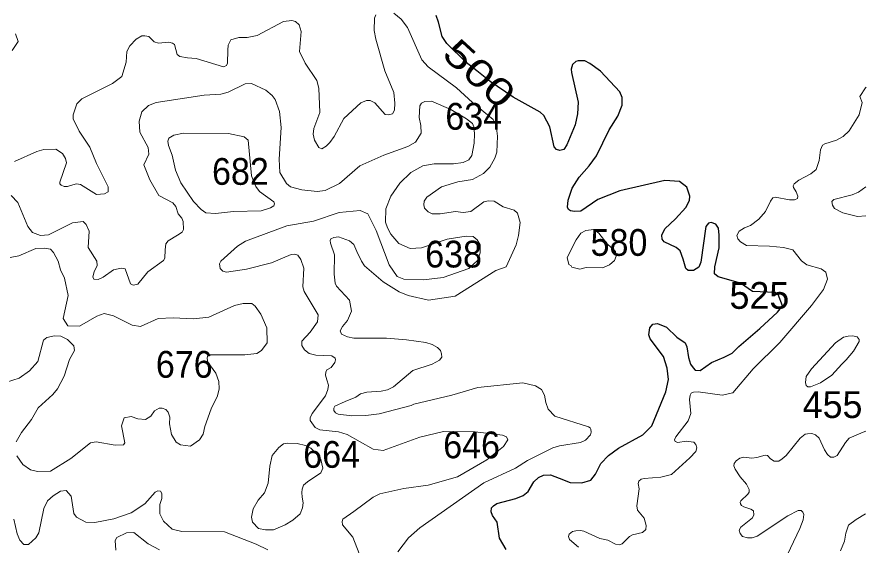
# Model space of a CAD drawing. Extents: x 499.9 to 555.3, y 9281.5 to 9336.8.
# Drawn here: x 550.22 to 555.29, y 9285.3 to 9288.46 of the extents above; entities that cross this region are included whole.
import ezdxf
from ezdxf.enums import TextEntityAlignment as Align

# ---------------------------------------------------------------- set-up
doc = ezdxf.new("R2010")
doc.units = 0
doc.header["$LTSCALE"] = 0.064
doc.layers.add('1', color=7, linetype='Continuous', lineweight=25)
doc.layers.add('2', color=7, linetype='Continuous', lineweight=13)
doc.layers.add('21', color=7, linetype='Continuous')
doc.layers.add('61', color=7, linetype='Continuous')

msp = doc.modelspace()

# ---------------------------------------------------------------- linework, layer by layer
at = {"layer": '1'}
for points in [[(554.1618, 9286.5438), (554.2103, 9286.509), (554.2207, 9286.4847), (554.2304, 9286.4212), (554.2429, 9286.3818), (554.2585, 9286.3599), (554.2709, 9286.3464), (554.301, 9286.3434), (554.368, 9286.3919), (554.4433, 9286.4226), (554.4927, 9286.4468), (554.5317, 9286.4872), (554.6576, 9286.5937), (554.7633, 9286.6929), (554.7929, 9286.7294), (554.7667, 9286.7974), (554.7489, 9286.8108), (554.6124, 9286.8162), (554.542, 9286.8665), (554.4077, 9286.9032), (554.3869, 9286.9206), (554.388, 9286.9631), (554.4148, 9287.0761), (554.4147, 9287.1517), (554.4096, 9287.1942), (554.3941, 9287.219), (554.3671, 9287.2275), (554.3499, 9287.224), (554.3352, 9287.2049), (554.3037, 9286.9918), (554.2933, 9286.9615), (554.2612, 9286.9419), (554.2295, 9286.9418), (554.2153, 9286.9535), (554.1982, 9287.01), (554.1801, 9287.0583), (554.1574, 9287.0792), (554.0854, 9287.1129), (554.073, 9287.1283), (554.0714, 9287.1526), (554.0893, 9287.1904), (554.1532, 9287.2497), (554.2142, 9287.3186), (554.2376, 9287.3595), (554.2378, 9287.3864), (554.2207, 9287.4389), (554.1776, 9287.4729), (554.0893, 9287.4793), (553.8196, 9287.4174), (553.6899, 9287.3652), (553.5871, 9287.2969), (553.5489, 9287.295), (553.5261, 9287.2984), (553.5135, 9287.3066), (553.5073, 9287.3194), (553.5108, 9287.3626), (553.5364, 9287.4334), (553.5777, 9287.5002), (553.637, 9287.5661), (553.6811, 9287.6276), (553.7564, 9287.7827), (553.8087, 9287.8639), (553.8339, 9287.9287), (553.8337, 9287.9745), (553.8198, 9288.0088), (553.7059, 9288.1325), (553.642, 9288.1793), (553.611, 9288.1939), (553.5706, 9288.1956), (553.5572, 9288.1906), (553.5383, 9288.1726), (553.5303, 9288.1456), (553.532, 9288.125), (553.5711, 9287.9468), (553.5677, 9287.877), (553.5538, 9287.8122), (553.5031, 9287.692), (553.4864, 9287.6644), (553.4624, 9287.6586), (553.4426, 9287.6653), (553.4284, 9287.6803), (553.4025, 9287.7994), (553.3664, 9287.8688), (553.3452, 9287.8868), (553.1834, 9287.9771), (553.0467, 9288.0706), (552.9651, 9288.1347), (552.9022, 9288.1841), (552.7864, 9288.2989), (552.7583, 9288.3394), (552.7375, 9288.4256), (552.7234, 9288.4652)], [(553.9938, 9286.5573), (553.9992, 9286.5978), (554.0175, 9286.6211), (554.0463, 9286.6245), (554.0989, 9286.6023), (554.1618, 9286.5438)], [(553.1411, 9285.2728), (553.102, 9285.3422), (553.0875, 9285.4368), (553.0606, 9285.4759), (553.0525, 9285.4987), (553.0546, 9285.5231), (553.0649, 9285.5352), (553.0852, 9285.549), (553.1989, 9285.5778), (553.2436, 9285.5965), (553.2731, 9285.621), (553.3072, 9285.6777), (553.3345, 9285.703), (553.3645, 9285.7187), (553.406, 9285.7201), (553.4575, 9285.6998), (553.5244, 9285.6732), (553.5928, 9285.6716), (553.6475, 9285.6877), (553.6747, 9285.7241), (553.7062, 9285.7869), (553.7522, 9285.8364), (553.8133, 9285.88), (553.9576, 9285.9584), (554.0114, 9286.0132), (554.0953, 9286.2159), (554.1107, 9286.2906), (554.1043, 9286.3575), (554.0821, 9286.4274), (554.0016, 9286.5325), (553.9938, 9286.5573)]]:
    msp.add_lwpolyline(points, dxfattribs=at)
at = {"layer": '2'}
for points in [[(552.4703, 9288.4791), (552.5138, 9288.4429), (552.5526, 9288.3947), (552.6384, 9288.2013), (552.6747, 9288.1582), (552.8455, 9288.0334), (552.9405, 9287.9448), (553.0646, 9287.8434), (553.0817, 9287.809), (553.0897, 9287.7447), (553.0853, 9287.6495), (553.0736, 9287.6128), (553.0429, 9287.5587), (553.0064, 9287.5208), (552.9401, 9287.486), (552.852, 9287.4716), (552.7557, 9287.4409), (552.6675, 9287.3791), (552.6515, 9287.355), (552.6489, 9287.3333), (552.6542, 9287.3139), (552.6744, 9287.2914), (552.6984, 9287.2807), (552.7477, 9287.2792), (552.8385, 9287.2932), (552.8845, 9287.2887), (552.9307, 9287.295), (553.0074, 9287.3516), (553.0348, 9287.3586), (553.0693, 9287.3554), (553.1241, 9287.322), (553.1885, 9287.3014), (553.2082, 9287.285), (553.2242, 9287.228), (553.2152, 9287.1504), (553.2007, 9287.0957), (553.1422, 9286.9638), (553.0796, 9286.9414), (552.8373, 9286.787), (552.6774, 9286.7645), (552.5562, 9286.7921), (552.5029, 9286.8148), (552.4059, 9286.874), (552.2953, 9286.9701), (552.2764, 9286.9975), (552.2494, 9287.0549), (552.231, 9287.0959), (552.2062, 9287.1177), (552.1404, 9287.1418), (552.1119, 9287.1388), (552.0931, 9287.1307), (552.09, 9287.1202), (552.0923, 9287.1044), (552.1151, 9287.0348), (552.1135, 9286.9202), (552.1197, 9286.8659), (552.1279, 9286.8471), (552.2044, 9286.7644), (552.2181, 9286.6974), (552.1938, 9286.6425), (552.1625, 9286.6069), (552.1492, 9286.5808), (552.1577, 9286.5605), (552.1931, 9286.5439), (552.2313, 9286.5374), (552.4272, 9286.5372), (552.5456, 9286.5278), (552.6617, 9286.5101), (552.6991, 9286.499), (552.7301, 9286.482), (552.7498, 9286.4624)], [(550.2035, 9287.5929), (550.3374, 9287.6535), (550.3794, 9287.6641), (550.4508, 9287.6668), (550.4903, 9287.6412), (550.5089, 9287.61), (550.5135, 9287.5841), (550.4746, 9287.4685), (550.4753, 9287.4586), (550.4817, 9287.4511), (550.4999, 9287.4443), (550.5211, 9287.4434), (550.5513, 9287.4541), (550.5746, 9287.4586), (550.5982, 9287.4554), (550.6938, 9287.3956), (550.7421, 9287.3989), (550.7635, 9287.4119), (550.7628, 9287.4415), (550.6929, 9287.5813), (550.6542, 9287.6778), (550.5893, 9287.7738), (550.554, 9287.8482), (550.5538, 9287.8727), (550.577, 9287.9381), (550.6054, 9287.9669), (550.7901, 9288.0601), (550.845, 9288.1019), (550.87, 9288.186), (550.8754, 9288.2499), (550.8934, 9288.2839), (550.9304, 9288.324), (550.9644, 9288.3435), (550.982, 9288.3437), (551.0063, 9288.3395), (551.0385, 9288.3073), (551.0638, 9288.2997), (551.1258, 9288.307), (551.1475, 9288.3012), (551.1589, 9288.2913), (551.176, 9288.2318), (551.192, 9288.2201), (551.2366, 9288.212), (551.2893, 9288.2076), (551.4523, 9288.1579), (551.4697, 9288.1661), (551.4767, 9288.1801), (551.4787, 9288.2586), (551.4812, 9288.2873), (551.4969, 9288.3199), (551.5437, 9288.3341), (551.5933, 9288.3346), (551.6544, 9288.3469), (551.811, 9288.4299), (551.8611, 9288.436), (551.8831, 9288.4307), (551.905, 9288.4098), (551.9159, 9288.3692), (551.9071, 9288.25), (551.9406, 9288.1799), (552.011, 9288.0771), (552.0223, 9288.0305)], [(552.0214, 9287.676), (552.0408, 9287.6695), (552.0651, 9287.6843), (552.0883, 9287.7066), (552.1129, 9287.7415), (552.1709, 9287.8503), (552.2733, 9287.9444), (552.3069, 9287.9567), (552.3289, 9287.9566), (552.3567, 9287.9428), (552.4191, 9287.8746), (552.4372, 9287.8713), (552.4621, 9287.8783), (552.4733, 9287.8996), (552.4762, 9287.942), (552.4702, 9288.005), (552.4172, 9288.1345), (552.3618, 9288.3246), (552.3522, 9288.3764), (552.3552, 9288.4503), (552.3621, 9288.4693)], [(550.2096, 9288.3563), (550.2249, 9288.3103), (550.1904, 9288.256)], [(551.7058, 9288.02), (551.6191, 9288.0597), (551.581, 9288.0564), (551.48, 9288.0065), (551.4357, 9287.996), (551.3367, 9287.9888)], [(552.0707, 9286.3484), (552.0958, 9286.3624), (552.1181, 9286.3905), (552.1211, 9286.4072), (552.1189, 9286.4182), (552.1, 9286.4306), (552.0036, 9286.4362), (551.9644, 9286.4442), (551.9371, 9286.4663), (551.9196, 9286.4929), (551.9201, 9286.519), (551.9707, 9286.573), (552.0141, 9286.6338), (552.0177, 9286.6758), (551.9343, 9286.8161), (551.926, 9286.8444), (551.9318, 9286.9551), (551.9141, 9287.0074), (551.8967, 9287.0335), (551.8783, 9287.0397), (551.8565, 9287.0369), (551.7392, 9286.9871), (551.5901, 9286.9499), (551.4707, 9286.932), (551.4484, 9286.9376), (551.432, 9286.9528), (551.4277, 9286.9806), (551.4361, 9286.9979), (551.5366, 9287.0875), (551.5837, 9287.1174), (551.8315, 9287.2084), (551.9893, 9287.2361), (552.1429, 9287.2886), (552.2693, 9287.3007), (552.3142, 9287.2791), (552.3646, 9287.1795), (552.4426, 9286.9758), (552.4891, 9286.9052), (552.5289, 9286.8892), (552.6483, 9286.886), (552.7646, 9286.8995), (552.918, 9286.9534), (552.9696, 9287.0013), (552.9866, 9287.0477), (552.9853, 9287.0942), (552.9687, 9287.1245), (552.9446, 9287.1449), (552.9021, 9287.1468), (552.7882, 9287.1278), (552.6362, 9287.0771), (552.5672, 9287.0724), (552.5008, 9287.1018), (552.4531, 9287.158), (552.4315, 9287.1954), (552.4196, 9287.2312), (552.4223, 9287.3092), (552.4522, 9287.3849), (552.5061, 9287.4634), (552.5712, 9287.5268), (552.6432, 9287.566), (552.7119, 9287.5782), (552.8264, 9287.5799), (552.8845, 9287.5878), (552.9181, 9287.603), (552.9369, 9287.6295), (552.9502, 9287.7026), (552.9513, 9287.7579), (552.948, 9287.8), (552.9397, 9287.8201), (552.9053, 9287.8488), (552.8105, 9287.9044), (552.6943, 9287.9536), (552.6547, 9287.952), (552.6361, 9287.9413), (552.6264, 9287.9258), (552.6213, 9287.8567), (552.6322, 9287.8083), (552.6336, 9287.7621), (552.5996, 9287.7084), (552.5536, 9287.6829), (552.4108, 9287.6316), (552.267, 9287.5673), (552.1461, 9287.4617), (552.0601, 9287.4194), (552.0124, 9287.4144), (551.9196, 9287.4232), (551.853, 9287.4421), (551.8297, 9287.4612), (551.7888, 9287.5274), (551.7856, 9287.6072), (551.7966, 9287.7962), (551.787, 9287.8917), (551.7601, 9287.9633), (551.7436, 9287.9877), (551.7058, 9288.02)], [(552.0223, 9288.0305), (552.0274, 9287.8862), (551.9928, 9287.7907), (551.9885, 9287.7571), (551.9963, 9287.7201), (552.0214, 9287.676)], [(555.1151, 9287.7199), (555.1548, 9287.7422), (555.1914, 9287.7756), (555.2515, 9287.8719), (555.2676, 9287.9451), (555.2555, 9287.9809), (555.2887, 9288.0335), (555.2915, 9288.0379)], [(551.3367, 9287.9888), (551.051, 9287.9459), (551.0033, 9287.9285), (550.9642, 9287.8894), (550.9485, 9287.8336), (550.9523, 9287.7677), (551.0026, 9287.6767), (551.0054, 9287.6373), (550.9772, 9287.5738), (551.0124, 9287.4836), (551.0667, 9287.3905), (551.1494, 9287.3451), (551.1679, 9287.3231), (551.1809, 9287.2808), (551.2029, 9287.2551), (551.212, 9287.2342), (551.2126, 9287.187), (551.2048, 9287.1714), (551.1785, 9287.1529), (551.1208, 9287.1185), (551.1084, 9287.1004), (551.1041, 9287.0641), (551.1015, 9287.0156), (551.0933, 9287.0005), (551, 9286.9325), (550.9402, 9286.8592), (550.9119, 9286.8543), (550.897, 9286.8619), (550.8657, 9286.9503), (550.8417, 9286.9556), (550.7957, 9286.9446), (550.7326, 9286.901), (550.7025, 9286.8881), (550.6785, 9286.8905), (550.6715, 9286.9037), (550.68, 9286.934), (550.698, 9286.9711), (550.6949, 9286.9972), (550.6434, 9287.0794), (550.6489, 9287.1755), (550.6315, 9287.2168), (550.6146, 9287.2337), (550.5498, 9287.2261), (550.4073, 9287.1536), (550.3596, 9287.1503), (550.3114, 9287.1683), (550.2832, 9287.2043), (550.2241, 9287.3473), (550.1828, 9287.3887)], [(554.9939, 9287.545), (555.0117, 9287.5997), (555.0197, 9287.6619), (555.0314, 9287.691), (555.0458, 9287.6993), (555.1151, 9287.7199)], [(553.5743, 9285.2877), (553.5202, 9285.3332), (553.5128, 9285.3516), (553.5183, 9285.3662), (553.5378, 9285.381), (553.5571, 9285.3846), (553.5861, 9285.3876), (553.6063, 9285.3832), (553.7011, 9285.3393), (553.7495, 9285.3292), (553.7956, 9285.3048), (553.8158, 9285.3012), (553.834, 9285.3083), (553.8785, 9285.3507), (553.8955, 9285.362), (553.9556, 9285.3754), (553.9766, 9285.3928), (553.9785, 9285.4161), (553.9665, 9285.4612), (553.9269, 9285.5087), (553.9221, 9285.535), (553.9354, 9285.636), (553.9308, 9285.6672), (553.9346, 9285.6823), (553.9478, 9285.694), (553.9653, 9285.697), (554.0647, 9285.705), (554.1283, 9285.7227), (554.2397, 9285.8212), (554.2744, 9285.8601), (554.2808, 9285.8809), (554.2747, 9285.9012), (554.2622, 9285.9157), (554.2175, 9285.9211), (554.1667, 9285.9123), (554.1518, 9285.9193), (554.148, 9285.9295), (554.1544, 9285.9476), (554.2281, 9286.0417), (554.2449, 9286.0867), (554.2366, 9286.1702), (554.2405, 9286.1956), (554.2474, 9286.2075), (554.2606, 9286.2139), (554.2891, 9286.2158), (554.4321, 9286.1953), (554.4954, 9286.2093), (554.6168, 9286.3527), (554.7756, 9286.5113), (554.9659, 9286.7322), (555.0376, 9286.827), (555.0622, 9286.89), (555.0516, 9286.9314), (555.0236, 9286.9513), (554.9386, 9286.9746), (554.9068, 9286.9989), (554.8539, 9287.0639), (554.7993, 9287.0785), (554.7142, 9287.0877), (554.5773, 9287.0899), (554.5417, 9287.1124), (554.5264, 9287.131), (554.5204, 9287.1505), (554.5342, 9287.1767), (554.5661, 9287.1961), (554.601, 9287.2108), (554.6515, 9287.2485), (554.6916, 9287.2935), (554.7201, 9287.3563), (554.7355, 9287.376), (554.7486, 9287.3801), (554.8343, 9287.3636), (554.8649, 9287.3644), (554.8814, 9287.3727), (554.8847, 9287.3859), (554.8746, 9287.411), (554.8575, 9287.437), (554.8567, 9287.4484), (554.8631, 9287.4589), (554.8899, 9287.4815), (554.9623, 9287.5195), (554.9939, 9287.545)], [(555.2907, 9287.2685), (555.2403, 9287.2648), (555.1526, 9287.2857), (555.1035, 9287.3117), (555.091, 9287.3314), (555.088, 9287.3539), (555.1, 9287.3666), (555.2085, 9287.3946), (555.2467, 9287.4104), (555.2909, 9287.4411)], [(551.3796, 9286.1137), (551.4172, 9286.1915), (551.4257, 9286.2347), (551.4244, 9286.278), (551.4061, 9286.3278), (551.3593, 9286.3935), (551.3538, 9286.415), (551.3561, 9286.4294), (551.3709, 9286.4365), (551.5794, 9286.4371), (551.6509, 9286.4461), (551.6794, 9286.4633), (551.7133, 9286.5096), (551.7116, 9286.5978), (551.6752, 9286.6797), (551.6412, 9286.7276), (551.6221, 9286.7441), (551.5699, 9286.7442), (551.5176, 9286.7328), (551.3646, 9286.6615), (551.2739, 9286.6522), (551.1513, 9286.6584), (551.0617, 9286.6537), (550.9558, 9286.6071), (550.9071, 9286.6154), (550.7956, 9286.6709), (550.7386, 9286.6838), (550.6953, 9286.6686), (550.5926, 9286.6094), (550.5226, 9286.6106), (550.4935, 9286.6543), (550.5247, 9286.7928), (550.503, 9286.8947), (550.4777, 9286.9457), (550.4641, 9286.998), (550.4375, 9287.0481), (550.4186, 9287.0686), (550.3825, 9287.0753), (550.3318, 9287.0721), (550.2298, 9287.0295), (550.1775, 9287.02)], [(550.1552, 9286.2744), (550.2306, 9286.2987), (550.2923, 9286.3412), (550.3435, 9286.3976), (550.3761, 9286.5249), (550.3971, 9286.5411), (550.4416, 9286.5499), (550.4805, 9286.5482), (550.5193, 9286.5288), (550.5574, 9286.4914), (550.5615, 9286.4625), (550.5313, 9286.4095), (550.4995, 9286.3097), (550.4608, 9286.2349), (550.4321, 9286.201), (550.3447, 9286.1213), (550.3049, 9286.0513), (550.245, 9285.9723), (550.2137, 9285.9162)], [(552.7498, 9286.4624), (552.7546, 9286.4427), (552.7561, 9286.423), (552.7439, 9286.4057), (552.6998, 9286.3818), (552.5846, 9286.343)], [(552.076, 9286.2305), (552.0798, 9286.2566), (552.0688, 9286.2882), (552.0617, 9286.3154), (552.0629, 9286.3343), (552.0707, 9286.3484)], [(552.5846, 9286.343), (552.4676, 9286.2458), (552.4317, 9286.2287), (552.3936, 9286.2198), (552.3084, 9286.2142), (552.2711, 9286.2036), (552.2435, 9286.184), (552.1796, 9286.1582), (552.1185, 9286.1311), (552.1113, 9286.1179), (552.1111, 9286.1048), (552.1215, 9286.0902), (552.1368, 9286.0825), (552.2196, 9286.073), (552.3037, 9286.0742), (552.3823, 9286.0851), (552.5733, 9286.1342), (552.5889, 9286.1428), (552.816, 9286.1958), (552.973, 9286.2428), (553.241, 9286.2698), (553.3159, 9286.2526), (553.353, 9286.23), (553.3703, 9286.1958), (553.3775, 9286.1531), (553.3928, 9286.1132), (553.4324, 9286.0699), (553.6341, 9286.0074), (553.6436, 9286.0002), (553.6482, 9285.9922), (553.6502, 9285.9754), (553.6452, 9285.9589), (553.6147, 9285.9267), (553.5847, 9285.9122), (553.46, 9285.8927), (553.4201, 9285.8808), (553.2682, 9285.8049), (553.1962, 9285.7602), (553.0086, 9285.6719), (552.625, 9285.403), (552.558, 9285.3426), (552.4939, 9285.2593)], [(552.263, 9285.2501), (552.2247, 9285.3468), (552.1635, 9285.4217), (552.1615, 9285.4415), (552.1662, 9285.454), (552.2313, 9285.5011), (552.3458, 9285.586), (552.3865, 9285.6059), (552.5304, 9285.6381), (552.6744, 9285.6574), (552.8512, 9285.7087), (553.0263, 9285.809), (553.1262, 9285.8895), (553.1515, 9285.929), (553.1433, 9285.9469), (553.1187, 9285.9576), (552.9569, 9285.9771), (552.7668, 9285.9787), (552.6245, 9285.9458), (552.4069, 9285.8661), (552.3468, 9285.8732), (552.1906, 9285.9612), (552.1389, 9285.977), (552.0282, 9285.9894), (552.0003, 9286.0034), (551.9708, 9286.0449), (551.9708, 9286.0612), (551.9831, 9286.087), (552.0624, 9286.1921), (552.076, 9286.2305)], [(550.2183, 9285.8333), (550.2526, 9285.782), (550.2991, 9285.7497), (550.3412, 9285.74), (550.4183, 9285.7424), (550.5395, 9285.817), (550.658, 9285.9119), (550.6914, 9285.9181), (550.8059, 9285.8976), (550.8543, 9285.8996), (550.8621, 9285.9103), (550.842, 9286.0137), (550.8596, 9286.0611), (550.9006, 9286.0691), (550.9413, 9286.0554), (550.9865, 9286.0507), (551.0183, 9286.0711), (551.041, 9286.1025), (551.0676, 9286.1175), (551.0861, 9286.1175), (551.1075, 9286.1114), (551.1227, 9286.0942), (551.1312, 9286.0646), (551.1299, 9286.024), (551.1411, 9285.9603), (551.1694, 9285.9142), (551.1952, 9285.9), (551.2545, 9285.8916), (551.3095, 9285.9293), (551.3311, 9285.963), (551.3405, 9286.009), (551.3796, 9286.1137)], [(555.2895, 9285.9802), (555.2754, 9285.9744), (555.1911, 9285.9399), (555.1681, 9285.914), (555.1186, 9285.8362), (555.0997, 9285.826), (555.0793, 9285.8262), (555.0604, 9285.8408), (555.0425, 9285.8699), (555.0121, 9285.9395), (554.9891, 9285.9587), (554.9687, 9285.9661), (554.9427, 9285.9657), (554.9282, 9285.9622), (554.8981, 9285.9383), (554.8147, 9285.8358), (554.7896, 9285.8147), (554.7713, 9285.8023), (554.7428, 9285.8025), (554.7213, 9285.8146), (554.7035, 9285.8351), (554.6885, 9285.8383), (554.6386, 9285.8227), (554.609, 9285.8197), (554.5606, 9285.8257), (554.5369, 9285.8204), (554.5149, 9285.8039), (554.5043, 9285.7876), (554.5026, 9285.7736), (554.5098, 9285.7543), (554.539, 9285.7082), (554.5779, 9285.6638), (554.5927, 9285.6313), (554.5926, 9285.6162), (554.5852, 9285.6039), (554.5439, 9285.5653), (554.5402, 9285.5572), (554.5422, 9285.5465), (554.5476, 9285.5365), (554.5613, 9285.5284), (554.6029, 9285.514), (554.619, 9285.5048), (554.6215, 9285.4813), (554.6125, 9285.4634), (554.5439, 9285.4066), (554.5345, 9285.3886), (554.5389, 9285.3699), (554.5542, 9285.3519), (554.5843, 9285.3424), (554.6111, 9285.3439), (554.6412, 9285.3528), (554.8239, 9285.4742), (554.886, 9285.5058), (554.9037, 9285.5063), (554.9149, 9285.4977), (554.919, 9285.4824), (554.916, 9285.4513), (554.897, 9285.3994), (554.7841, 9285.1638)], [(550.2005, 9285.4557), (550.2198, 9285.3668), (550.236, 9285.3288), (550.2593, 9285.3038), (550.2868, 9285.3029), (550.3311, 9285.3426), (550.3485, 9285.3731), (550.3786, 9285.5196), (550.4017, 9285.5653), (550.4344, 9285.5951), (550.4775, 9285.6221), (550.5122, 9285.6264), (550.543, 9285.5921), (550.5574, 9285.4883), (550.5741, 9285.4668), (550.6302, 9285.4362), (550.6842, 9285.4344), (550.7973, 9285.4571), (550.9006, 9285.4934), (550.983, 9285.5469), (551.0442, 9285.6172), (551.0602, 9285.6247), (551.076, 9285.6219), (551.0845, 9285.6085), (551.0834, 9285.5777), (551.0726, 9285.5418), (551.0726, 9285.4876), (551.093, 9285.4425), (551.1465, 9285.3943), (551.2038, 9285.3802), (551.4577, 9285.3786), (551.648, 9285.3057), (551.7172, 9285.2711)], [(555.1392, 9285.2649), (555.1636, 9285.3242), (555.1709, 9285.3707), (555.187, 9285.4183), (555.2319, 9285.4538), (555.289, 9285.4869)], [(551.0695, 9285.2712), (551.0026, 9285.3071), (550.9172, 9285.3749), (550.8728, 9285.3723), (550.8149, 9285.345), (550.8054, 9285.3277), (550.81, 9285.2689)]]:
    msp.add_lwpolyline(points, dxfattribs=at)
for points in [[(551.6458, 9287.4434), (551.6201, 9287.5082), (551.5993, 9287.7196), (551.5758, 9287.7396), (551.4832, 9287.7596), (551.2134, 9287.7628), (551.1554, 9287.75), (551.1262, 9287.7327), (551.1205, 9287.7151), (551.1234, 9287.6887), (551.1454, 9287.6315), (551.1661, 9287.5409), (551.1981, 9287.4656), (551.2727, 9287.3545), (551.3187, 9287.3051), (551.3465, 9287.2864), (551.4036, 9287.2823), (551.5126, 9287.2933), (551.6765, 9287.2981), (551.7326, 9287.315), (551.7528, 9287.3288), (551.7566, 9287.3397), (551.7529, 9287.351), (551.667, 9287.4138)], [(553.6201, 9286.9586), (553.7172, 9286.9564), (553.7596, 9286.9743), (553.7889, 9287.0009), (553.7994, 9287.0264), (553.7954, 9287.0544), (553.7457, 9287.1), (553.6943, 9287.1637), (553.6651, 9287.1863), (553.617, 9287.1806), (553.5869, 9287.1637), (553.5587, 9287.1246), (553.5063, 9287.0194), (553.5163, 9286.9771), (553.5295, 9286.97), (553.5335, 9286.9604), (553.5814, 9286.9495)], [(554.9649, 9286.3528), (554.9331, 9286.3075), (554.9289, 9286.2725), (554.9334, 9286.2532), (554.9442, 9286.2465), (554.9604, 9286.245), (555.0186, 9286.2693), (555.0872, 9286.3159), (555.1462, 9286.3807), (555.1727, 9286.4073), (555.2171, 9286.4587), (555.2508, 9286.5164), (555.2514, 9286.5283), (555.2451, 9286.5368), (555.2388, 9286.5453), (555.2125, 9286.5506), (555.1852, 9286.5483), (555.1567, 9286.5436), (555.1088, 9286.5086)], [(551.9535, 9285.6772), (552.0341, 9285.7318), (552.0456, 9285.7597), (552.0348, 9285.8113), (552.0031, 9285.8502), (551.9737, 9285.8796), (551.942, 9285.8945), (551.8921, 9285.9081), (551.8343, 9285.91), (551.8116, 9285.9052), (551.7825, 9285.8831), (551.7441, 9285.8346), (551.7299, 9285.7718), (551.7186, 9285.67), (551.6972, 9285.612), (551.6599, 9285.5681), (551.6297, 9285.5171), (551.6187, 9285.467), (551.6254, 9285.4363), (551.6616, 9285.3996), (551.7027, 9285.3903), (551.7504, 9285.3915), (551.8206, 9285.4201), (551.8667, 9285.4488), (551.9102, 9285.4873), (551.9249, 9285.5226), (551.9286, 9285.5531), (551.9232, 9285.5864), (551.9204, 9285.6144), (551.9222, 9285.6351), (551.9312, 9285.6576)]]:
    msp.add_lwpolyline(points, close=True, dxfattribs=at)

# ---------------------------------------------------------------- texts
at = {"layer": '21', "width": 0.95}
for s, p in [('634', (552.7779, 9287.783)), ('682', (551.384, 9287.4535)), ('580', (553.6459, 9287.029)), ('638', (552.6575, 9286.9593)), ('676', (551.0482, 9286.3004)), ('646', (552.7652, 9285.8189)), ('664', (551.9289, 9285.7619))]:
    msp.add_text(s, height=0.16, dxfattribs=at).set_placement(p)
at = {"layer": '21'}
for s, p in [('525', (554.4759, 9286.7122)), ('455', (554.9131, 9286.0597))]:
    msp.add_text(s, height=0.16, dxfattribs=at).set_placement(p)
at = {"layer": '61', "width": 1.35}
msp.add_text('500', height=0.16, rotation=317.409, dxfattribs=at).set_placement((552.9273, 9288.0607), align=Align.CENTER)

doc.saveas('drawing.dxf')
